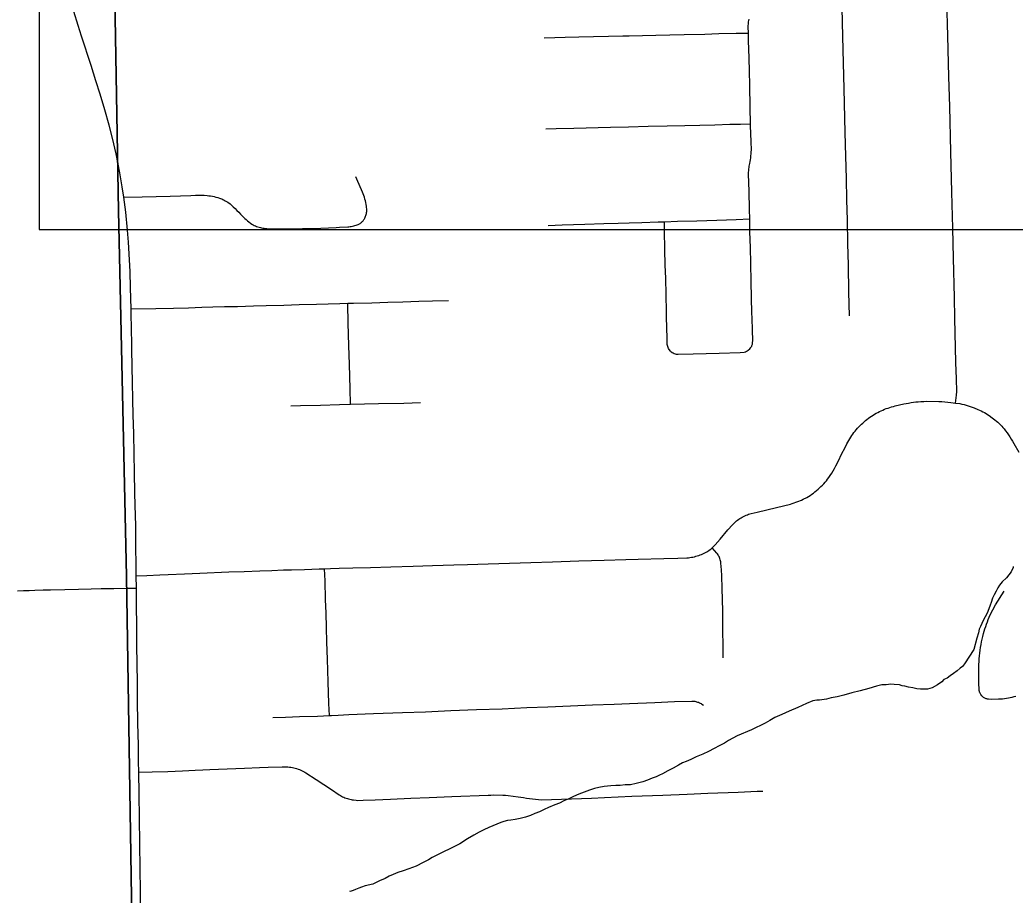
# Model space of a CAD drawing. Extents: x -59 to 82, y -3 to 49.
# Drawn here: x -13.631 to -12.781, y 29.355 to 30.102 of the extents above; entities that cross this region are included whole.
import ezdxf

# ---------------------------------------------------------------- set-up
doc = ezdxf.new("R2010")
doc.units = 0
for name, color, linetype in [('GM_X_City_Street', 7, 'Continuous'), ('GM_X_Corporation', 7, 'Continuous'), ('GM_X_County_Road', 7, 'Continuous'), ('GM_X_Minor_River', 7, 'Continuous'), ('GM_X_State_Route', 7, 'Continuous'), ('SH_Data', 7, 'Continuous')]:
    doc.layers.add(name, color=color, linetype=linetype)

msp = doc.modelspace()

# ---------------------------------------------------------------- linework, layer by layer
at = {"layer": 'GM_X_City_Street'}
for points in [[(-12.92189, 29.84954), (-12.92245, 29.86988), (-12.92291, 29.89284), (-12.92341, 29.91148), (-12.92385, 29.93122), (-12.92417, 29.94871), (-12.92466, 29.96698), (-12.9252, 29.98594), (-12.92568, 30.00611), (-12.92662, 30.04355), (-12.92715, 30.06579), (-12.92768, 30.08836), (-12.92858, 30.1253), (-12.92905, 30.14479), (-12.92949, 30.16493), (-12.92988, 30.17814)], [(-12.83137, 29.77515), (-12.83116, 29.7773), (-12.83059, 29.78196), (-12.83037, 29.78503), (-12.83056, 29.79589), (-12.83102, 29.80984), (-12.83196, 29.84767), (-12.8324, 29.86526), (-12.83322, 29.89898), (-12.83381, 29.92439), (-12.83465, 29.95523), (-12.83553, 29.98966), (-12.8364, 30.02855), (-12.83719, 30.05389), (-12.83801, 30.08893), (-12.8387, 30.11914), (-12.8398, 30.15955), (-12.84028, 30.18118)], [(-13.0073, 29.82135), (-13.00624, 29.82265), (-13.00591, 29.82318), (-13.0056, 29.82373), (-13.00534, 29.82428), (-13.00493, 29.82542), (-13.00477, 29.82668), (-13.00468, 29.82859), (-13.00503, 29.83747), (-13.00529, 29.84773), (-13.0054, 29.85228), (-13.00571, 29.86496), (-13.006, 29.87906), (-13.00641, 29.89426), (-13.00669, 29.90815), (-13.00705, 29.9214), (-13.00729, 29.93242), (-13.00748, 29.9405), (-13.00788, 29.95603), (-13.00818, 29.97056), (-13.008, 29.97518), (-13.00785, 29.97633), (-13.00767, 29.97748), (-13.00744, 29.97861), (-13.00718, 29.97974), (-13.00688, 29.98137), (-13.00661, 29.983), (-13.00639, 29.98464), (-13.0062, 29.98629), (-13.00605, 29.98794), (-13.00595, 29.98959), (-13.00587, 29.99125), (-13.00598, 29.99855), (-13.00648, 30.01208), (-13.00652, 30.0137), (-13.00682, 30.02758), (-13.00721, 30.0466), (-13.00752, 30.05863), (-13.00778, 30.06984), (-13.00826, 30.08492), (-13.00838, 30.09115), (-13.00849, 30.09656), (-13.00836, 30.09978), (-13.00824, 30.10084), (-13.00806, 30.1019), (-13.00785, 30.10295)], [(-13.18302, 30.08712), (-13.17395, 30.08729), (-13.16493, 30.08759), (-13.15337, 30.08785), (-13.1407, 30.08818), (-13.12806, 30.08845), (-13.11567, 30.08875), (-13.11039, 30.08885), (-13.08743, 30.08942), (-13.0754, 30.08967), (-13.0634, 30.08997), (-13.04573, 30.09036), (-13.03362, 30.0907), (-13.01877, 30.09103), (-13.01098, 30.09113), (-13.00838, 30.09115)], [(-13.18161, 30.0095), (-13.17266, 30.00968), (-13.15754, 30.01005), (-13.12635, 30.01079), (-13.11085, 30.01119), (-13.09396, 30.01164), (-13.07784, 30.01195), (-13.06273, 30.01231), (-13.03708, 30.01286), (-13.02416, 30.01325), (-13.01522, 30.0135), (-13.00652, 30.0137)], [(-13.54206, 29.95092), (-13.52649, 29.9512), (-13.50256, 29.95186), (-13.4849, 29.95251), (-13.48075, 29.95266), (-13.47349, 29.95259), (-13.47096, 29.95245), (-13.46948, 29.95228), (-13.46795, 29.95205), (-13.46643, 29.95178), (-13.46492, 29.95146), (-13.46342, 29.9511), (-13.46193, 29.9507), (-13.46047, 29.95026), (-13.45945, 29.94991), (-13.45845, 29.94952), (-13.45749, 29.94911), (-13.45645, 29.94855), (-13.45539, 29.94794), (-13.45333, 29.94664), (-13.45133, 29.9452), (-13.45049, 29.94433), (-13.44865, 29.94274), (-13.44705, 29.94125), (-13.44548, 29.93973), (-13.44393, 29.93818), (-13.44241, 29.93661), (-13.44089, 29.93498), (-13.43981, 29.93389), (-13.4387, 29.93284), (-13.43757, 29.93181), (-13.4364, 29.93082), (-13.43521, 29.92986), (-13.43399, 29.92893), (-13.43268, 29.92799), (-13.43165, 29.92742), (-13.43066, 29.92693), (-13.42965, 29.92648), (-13.42862, 29.92606), (-13.42758, 29.92569), (-13.42653, 29.92535), (-13.42546, 29.92505), (-13.42438, 29.92479), (-13.42329, 29.92458), (-13.4222, 29.92441), (-13.42111, 29.92428), (-13.42, 29.92418), (-13.41181, 29.92384), (-13.38937, 29.92413), (-13.37375, 29.92466), (-13.36064, 29.92523), (-13.35786, 29.92549), (-13.35084, 29.9257), (-13.34979, 29.92577), (-13.34874, 29.92589), (-13.34771, 29.92604), (-13.34667, 29.92624), (-13.34564, 29.92648), (-13.34462, 29.92675), (-13.34362, 29.92707), (-13.342, 29.92767), (-13.34139, 29.92795), (-13.3408, 29.92827), (-13.34022, 29.92861), (-13.33967, 29.92899), (-13.33914, 29.9294), (-13.33863, 29.92984), (-13.33815, 29.93032), (-13.3377, 29.93081), (-13.33728, 29.93133), (-13.33689, 29.93188), (-13.33653, 29.93245), (-13.3362, 29.93303), (-13.33584, 29.93383), (-13.33553, 29.93465), (-13.33525, 29.93547), (-13.33501, 29.93632), (-13.33482, 29.93717), (-13.33466, 29.93803), (-13.33456, 29.9389), (-13.33449, 29.93977), (-13.33467, 29.94327), (-13.33497, 29.94481), (-13.3353, 29.94635), (-13.33568, 29.94788), (-13.33609, 29.9494), (-13.33655, 29.95091), (-13.33703, 29.95241), (-13.33756, 29.95389), (-13.33813, 29.95536), (-13.34288, 29.96637), (-13.34377, 29.96836)], [(-13.17949, 29.92689), (-13.16746, 29.92728), (-13.1483, 29.92789), (-13.13205, 29.92838), (-13.11979, 29.92876), (-13.11037, 29.929), (-13.09944, 29.92936), (-13.08551, 29.92981), (-13.08021, 29.93), (-13.06908, 29.9304), (-13.05245, 29.93085), (-13.03528, 29.93145), (-13.01896, 29.93201), (-13.00729, 29.93242)], [(-13.07483, 29.81954), (-13.07607, 29.82101), (-13.07656, 29.82179), (-13.07697, 29.82261), (-13.07729, 29.82344), (-13.07753, 29.82428), (-13.07769, 29.82512), (-13.07777, 29.82594), (-13.07788, 29.82935), (-13.07812, 29.84043), (-13.07826, 29.84775), (-13.07836, 29.85296), (-13.07873, 29.86785), (-13.07905, 29.88166), (-13.07939, 29.8932), (-13.0797, 29.90605), (-13.08004, 29.92254), (-13.08021, 29.93)], [(-13.53597, 29.85563), (-13.51474, 29.85594), (-13.49961, 29.85633), (-13.48691, 29.85658), (-13.4755, 29.85697), (-13.4661, 29.85721), (-13.45615, 29.8575), (-13.44486, 29.85774), (-13.4314, 29.85813), (-13.42039, 29.85836), (-13.40535, 29.85888), (-13.39235, 29.85918), (-13.37761, 29.85963), (-13.36743, 29.85992), (-13.35766, 29.86027), (-13.35068, 29.86041), (-13.34573, 29.86051), (-13.33011, 29.86085), (-13.31666, 29.86133), (-13.30381, 29.86159), (-13.29013, 29.86203), (-13.27825, 29.86243), (-13.26464, 29.86287)], [(-13.34832, 29.77406), (-13.34861, 29.78721), (-13.34924, 29.80835), (-13.34979, 29.82393), (-13.35035, 29.84367), (-13.35044, 29.84784), (-13.3506, 29.85509), (-13.35068, 29.86041)], [(-13.07483, 29.81954), (-13.07342, 29.81841), (-13.07263, 29.81793), (-13.0718, 29.81754), (-13.07097, 29.81724), (-13.07012, 29.81702), (-13.06928, 29.81687), (-13.06846, 29.8168), (-13.05547, 29.81715), (-13.03348, 29.81775), (-13.01532, 29.81828), (-13.01212, 29.81855), (-13.01101, 29.8189), (-13.00992, 29.81938), (-13.00913, 29.81984), (-13.00862, 29.82019), (-13.0073, 29.82135)], [(-13.39952, 29.77266), (-13.39101, 29.77294), (-13.37418, 29.77344), (-13.35783, 29.77382), (-13.34832, 29.77406), (-13.32457, 29.77467), (-13.30296, 29.7751), (-13.28872, 29.7755)], [(-13.03, 29.55761), (-13.03009, 29.56774), (-13.03018, 29.58085), (-13.03032, 29.59769), (-13.03074, 29.6168), (-13.03107, 29.6275), (-13.03127, 29.63256), (-13.03197, 29.6384), (-13.03209, 29.63937), (-13.03225, 29.64033), (-13.03245, 29.64127), (-13.0327, 29.64222), (-13.03299, 29.64314), (-13.03339, 29.64394), (-13.03383, 29.64472), (-13.03431, 29.64549), (-13.03481, 29.64623), (-13.03536, 29.64695), (-13.03926, 29.65155)], [(-13.36643, 29.50829), (-13.36687, 29.51846), (-13.36743, 29.53704), (-13.36809, 29.55626), (-13.36856, 29.57076), (-13.36899, 29.58329), (-13.36925, 29.59558), (-13.36967, 29.60741), (-13.37011, 29.62315), (-13.37051, 29.63351)], [(-13.63285, 29.61486), (-13.62792, 29.61499), (-13.62302, 29.61515), (-13.61814, 29.61534), (-13.61096, 29.61546), (-13.60735, 29.61555), (-13.60478, 29.61565), (-13.59259, 29.61595), (-13.58076, 29.61618), (-13.57011, 29.61649), (-13.56136, 29.61665), (-13.55053, 29.61684), (-13.5387, 29.61703), (-13.53139, 29.61715)], [(-12.8089, 29.52507), (-12.80979, 29.52617), (-12.8101, 29.52667), (-12.81038, 29.5272), (-12.81062, 29.52775), (-12.81083, 29.52831), (-12.811, 29.52888), (-12.81113, 29.52946), (-12.81121, 29.53005), (-12.81136, 29.53611), (-12.81146, 29.54157), (-12.81156, 29.54703), (-12.81146, 29.5519), (-12.81134, 29.55434), (-12.81118, 29.55677), (-12.81096, 29.55919), (-12.8107, 29.56161), (-12.81039, 29.56403), (-12.81002, 29.56641), (-12.80959, 29.56879), (-12.80912, 29.57115), (-12.8086, 29.57351), (-12.80803, 29.57585), (-12.80741, 29.57818), (-12.80684, 29.58022), (-12.80622, 29.58226), (-12.80557, 29.58427), (-12.80488, 29.58628), (-12.80414, 29.58826), (-12.80337, 29.59024), (-12.80256, 29.5922), (-12.80171, 29.59414), (-12.79726, 29.60266), (-12.78986, 29.61446)], [(-13.41465, 29.50649), (-13.40409, 29.50681), (-13.39191, 29.50725), (-13.37661, 29.50778), (-13.36643, 29.50829), (-13.36473, 29.50837), (-13.35898, 29.50863), (-13.34988, 29.50896), (-13.32882, 29.50982), (-13.30392, 29.51082), (-13.28447, 29.51151), (-13.26273, 29.51243), (-13.24064, 29.51331), (-13.2188, 29.51403), (-13.19777, 29.51498), (-13.17974, 29.51571), (-13.16055, 29.51653), (-13.14168, 29.51723), (-13.1231, 29.51796), (-13.10988, 29.5185), (-13.08822, 29.51939), (-13.07161, 29.5201), (-13.05676, 29.52058), (-13.0551, 29.52047), (-13.05428, 29.52035), (-13.05346, 29.5202), (-13.05265, 29.52001), (-13.05186, 29.51977), (-13.05108, 29.5195), (-13.05031, 29.51919), (-13.04955, 29.51884), (-13.04882, 29.51845), (-13.04811, 29.51803), (-13.04674, 29.51709)], [(-12.8089, 29.52507), (-12.80773, 29.52403), (-12.80723, 29.52369), (-12.80672, 29.52339), (-12.80618, 29.52313), (-12.80563, 29.5229), (-12.80507, 29.52271), (-12.80449, 29.52256), (-12.80333, 29.52241), (-12.80101, 29.52221), (-12.79466, 29.52234), (-12.79297, 29.52245), (-12.79129, 29.5226), (-12.78962, 29.52279), (-12.78794, 29.52302), (-12.78627, 29.5233), (-12.78461, 29.52362), (-12.78297, 29.52398), (-12.78133, 29.52437), (-12.77976, 29.52482)], [(-13.52935, 29.45986), (-13.51777, 29.46008), (-13.50454, 29.46052), (-13.49187, 29.461), (-13.48106, 29.46149), (-13.47473, 29.46177), (-13.46862, 29.46205), (-13.45388, 29.46267), (-13.43892, 29.4632), (-13.4263, 29.46377), (-13.41878, 29.46419), (-13.40686, 29.4645), (-13.40185, 29.46434), (-13.4006, 29.46421), (-13.39935, 29.46403), (-13.39812, 29.46382), (-13.39689, 29.46357), (-13.39566, 29.46329), (-13.39445, 29.46296), (-13.39326, 29.46254), (-13.39208, 29.46206), (-13.39093, 29.46156), (-13.38978, 29.46102), (-13.38865, 29.46044), (-13.38755, 29.45983), (-13.38646, 29.45918), (-13.37763, 29.45344), (-13.36464, 29.44495), (-13.35798, 29.44048), (-13.35706, 29.43991), (-13.35611, 29.43937), (-13.35515, 29.43887), (-13.35416, 29.43841), (-13.35316, 29.43798), (-13.35215, 29.43759), (-13.35112, 29.43725), (-13.35008, 29.43694), (-13.34902, 29.43667), (-13.34797, 29.43644), (-13.34689, 29.43625), (-13.34582, 29.4361), (-13.34357, 29.43587), (-13.34239, 29.43578), (-13.33768, 29.43592), (-13.32736, 29.43631), (-13.31416, 29.43686), (-13.29694, 29.43763), (-13.28107, 29.43817), (-13.26191, 29.43902), (-13.23072, 29.4402), (-13.22863, 29.44031), (-13.22653, 29.44038), (-13.21816, 29.44028), (-13.21607, 29.44016), (-13.21367, 29.43987), (-13.20954, 29.43934), (-13.20509, 29.43869), (-13.20063, 29.43807), (-13.19808, 29.43765), (-13.19552, 29.43729), (-13.19295, 29.43697), (-13.19038, 29.43671), (-13.1878, 29.43649), (-13.18522, 29.43632), (-13.1425, 29.43769), (-13.13141, 29.43822), (-13.10788, 29.43932), (-13.08155, 29.44033), (-13.06083, 29.44115), (-13.04305, 29.44196), (-13.01713, 29.4428), (-13.00097, 29.44352), (-12.99614, 29.44375)]]:
    msp.add_lwpolyline(points, dxfattribs=at)
at = {"layer": 'GM_X_Corporation'}
for points in [[(-15.07858, 31.99778), (-15.07858, 28.54818), (-13.52299, 28.54818), (-13.53977, 29.62717), (-13.54667, 29.93943), (-13.56634, 31.07809), (-13.58864, 31.61196), (-13.59611, 32.05147), (-14.0925, 32.03375), (-14.87561, 32.00296)], [(-13.52299, 28.54818), (-12.26933, 28.54818), (-12.27027, 28.59659), (-12.2729, 28.785), (-12.27445, 28.85071), (-12.27791, 28.91868), (-12.28038, 28.99768), (-12.28322, 29.16948), (-12.39731, 29.16675), (-12.40536, 29.65746), (-12.4237, 30.70496), (-12.43226, 31.1727), (-12.72864, 31.16365), (-12.73395, 31.43938), (-13.02009, 31.4299), (-13.03296, 31.63451), (-13.58864, 31.61196), (-13.56634, 31.07809), (-13.54667, 29.93943), (-13.53977, 29.62717)]]:
    msp.add_lwpolyline(points, close=True, dxfattribs=at)
at = {"layer": 'GM_X_County_Road'}
for points in [[(-13.51139, 29.62834), (-13.50431, 29.6286), (-13.49015, 29.62924), (-13.47706, 29.62994), (-13.45228, 29.63097), (-13.43931, 29.63128), (-13.42599, 29.63173), (-13.41575, 29.63216), (-13.40559, 29.63254), (-13.39895, 29.6327), (-13.3877, 29.63305), (-13.37527, 29.63339), (-13.37051, 29.63351), (-13.36553, 29.63368), (-13.35806, 29.63402), (-13.34638, 29.63431), (-13.33132, 29.63476), (-13.31403, 29.6353), (-13.29481, 29.63587), (-13.27833, 29.63631), (-13.26024, 29.63688), (-13.24856, 29.63723), (-13.23089, 29.63777), (-13.19425, 29.63884), (-13.17567, 29.63941), (-13.15335, 29.64023), (-13.13174, 29.64095), (-13.113, 29.64148), (-13.10267, 29.64178), (-13.08075, 29.64244), (-13.06864, 29.64273), (-13.06099, 29.64293), (-13.0597, 29.64304), (-13.05841, 29.6432), (-13.05713, 29.64339), (-13.05586, 29.64363), (-13.0546, 29.6439), (-13.05334, 29.64421), (-13.05209, 29.64457), (-13.05086, 29.64495), (-13.04964, 29.64538), (-13.04843, 29.64585), (-13.04724, 29.64635), (-13.04607, 29.64689), (-13.04504, 29.64744), (-13.04404, 29.64803), (-13.04305, 29.64866), (-13.04209, 29.64931), (-13.04115, 29.65), (-13.04023, 29.65072), (-13.03926, 29.65155), (-13.03769, 29.65307), (-13.03667, 29.65415), (-13.03263, 29.65882), (-13.02585, 29.6669), (-13.02205, 29.67125), (-13.02122, 29.6721), (-13.02036, 29.67291), (-13.01947, 29.6737), (-13.01855, 29.67446), (-13.01761, 29.67519), (-13.01665, 29.67588), (-13.01566, 29.67654), (-13.01465, 29.67716), (-13.01362, 29.67774), (-13.01257, 29.67829), (-13.0115, 29.67881), (-13.01041, 29.67929), (-13.00931, 29.67973), (-13.00819, 29.68013), (-13.00706, 29.68049), (-13.00591, 29.68081), (-13.00089, 29.682), (-12.98427, 29.68592), (-12.97252, 29.68876), (-12.97091, 29.68927), (-12.96932, 29.68981), (-12.96773, 29.69038), (-12.96617, 29.691), (-12.96308, 29.69232), (-12.96155, 29.69304), (-12.95857, 29.69457), (-12.95565, 29.69625), (-12.95425, 29.69722), (-12.95287, 29.69822), (-12.95153, 29.69926), (-12.9502, 29.70033), (-12.94891, 29.70144), (-12.94765, 29.70258), (-12.94641, 29.70375), (-12.94521, 29.70496), (-12.94403, 29.70619), (-12.94289, 29.70745), (-12.94178, 29.70874), (-12.94071, 29.71006), (-12.93966, 29.71141), (-12.9384, 29.71336), (-12.93718, 29.71533), (-12.93599, 29.71733), (-12.93482, 29.71934), (-12.93371, 29.72138), (-12.93262, 29.72343), (-12.93157, 29.72551), (-12.93055, 29.7276), (-12.92957, 29.72971), (-12.92494, 29.73901), (-12.92422, 29.74044), (-12.92346, 29.74186), (-12.92268, 29.74325), (-12.92185, 29.74462), (-12.92099, 29.74597), (-12.9201, 29.7473), (-12.91918, 29.74861), (-12.91822, 29.74989), (-12.91723, 29.75114), (-12.91621, 29.75238), (-12.91516, 29.75359), (-12.91408, 29.75477), (-12.91298, 29.7559), (-12.91186, 29.75701), (-12.9107, 29.75809), (-12.90952, 29.75914), (-12.90832, 29.76016), (-12.90709, 29.76115), (-12.90583, 29.76211), (-12.90455, 29.76304), (-12.90325, 29.76393), (-12.90192, 29.7648), (-12.90058, 29.76562), (-12.89921, 29.76642), (-12.89781, 29.76716), (-12.8964, 29.76787), (-12.89496, 29.76855), (-12.89351, 29.76919), (-12.89205, 29.7698), (-12.89057, 29.77037), (-12.88908, 29.77091), (-12.88757, 29.77141), (-12.88606, 29.77187), (-12.88453, 29.7723), (-12.88299, 29.77269), (-12.87557, 29.77441), (-12.87353, 29.77481), (-12.87147, 29.77518), (-12.86941, 29.77551), (-12.86734, 29.7758), (-12.86527, 29.77605), (-12.86319, 29.77626), (-12.86111, 29.77643), (-12.85854, 29.77656), (-12.85597, 29.77665), (-12.84566, 29.77655), (-12.84309, 29.7764), (-12.84052, 29.77622), (-12.83795, 29.77599), (-12.83539, 29.77571), (-12.83137, 29.77515), (-12.82773, 29.77465), (-12.82595, 29.77426), (-12.82416, 29.77382), (-12.8224, 29.77334), (-12.82064, 29.77282), (-12.81889, 29.77225), (-12.81717, 29.77164), (-12.81545, 29.771), (-12.8123, 29.76972), (-12.81087, 29.7691), (-12.80945, 29.76843), (-12.80806, 29.76772), (-12.80668, 29.76696), (-12.80533, 29.76617), (-12.80401, 29.76534), (-12.80271, 29.76447), (-12.80016, 29.76265), (-12.79769, 29.76073), (-12.79649, 29.75973), (-12.79531, 29.7587), (-12.79417, 29.75764), (-12.79305, 29.75655), (-12.79196, 29.75543), (-12.79089, 29.75428), (-12.78986, 29.75311), (-12.78856, 29.75143), (-12.7873, 29.74971), (-12.78608, 29.74796), (-12.78491, 29.74619), (-12.78376, 29.7444), (-12.78267, 29.74257), (-12.78161, 29.74072), (-12.77718, 29.7331)], [(-13.53152, 29.62757), (-13.52252, 29.62793), (-13.51139, 29.62834)]]:
    msp.add_lwpolyline(points, dxfattribs=at)
at = {"layer": 'GM_X_Minor_River'}
for points in [[(-12.78227, 29.63543), (-12.78226, 29.63467), (-12.78372, 29.63085), (-12.78783, 29.62586), (-12.79158, 29.62239), (-12.79382, 29.6197), (-12.79531, 29.61741), (-12.79679, 29.61435), (-12.79826, 29.61129), (-12.79974, 29.60861), (-12.80083, 29.6048), (-12.80194, 29.6025), (-12.80304, 29.59945), (-12.8045, 29.59563), (-12.80598, 29.59257), (-12.80784, 29.58951), (-12.80894, 29.58684), (-12.81004, 29.58417), (-12.81115, 29.58187), (-12.81187, 29.57882), (-12.81332, 29.57424), (-12.81585, 29.56471), (-12.82365, 29.55246), (-12.82552, 29.55015), (-12.8274, 29.54861), (-12.83002, 29.5463), (-12.83303, 29.54399), (-12.83604, 29.54205), (-12.83867, 29.54012), (-12.84131, 29.53894), (-12.84319, 29.53702), (-12.84695, 29.53432), (-12.85147, 29.53198), (-12.85525, 29.53079), (-12.85829, 29.53076), (-12.86132, 29.53072), (-12.86437, 29.53106), (-12.86779, 29.53178), (-12.8716, 29.5325), (-12.87465, 29.53322), (-12.87693, 29.53357), (-12.87922, 29.53431), (-12.88378, 29.53463), (-12.88682, 29.53497), (-12.89061, 29.53455), (-12.89441, 29.5345), (-12.89894, 29.53331), (-12.90537, 29.53133), (-12.91294, 29.52934), (-12.92013, 29.52773), (-12.92694, 29.52574), (-12.93261, 29.52416), (-12.93754, 29.52334), (-12.94169, 29.52215), (-12.94776, 29.52131), (-12.95004, 29.52129), (-12.95345, 29.52086), (-12.95873, 29.51852), (-12.96628, 29.51501), (-12.97344, 29.51188), (-12.97986, 29.50914), (-12.9859, 29.50641), (-12.99005, 29.50408), (-12.99419, 29.50175), (-12.99796, 29.4998), (-13.00173, 29.49786), (-13.00588, 29.49591), (-13.01796, 29.49082), (-13.02173, 29.48888), (-13.0255, 29.48693), (-13.02888, 29.48461), (-13.03341, 29.48227), (-13.03755, 29.47994), (-13.04245, 29.4776), (-13.04736, 29.47526), (-13.05302, 29.47291), (-13.05755, 29.47058), (-13.0617, 29.46901), (-13.06472, 29.46783), (-13.06811, 29.46589), (-13.07263, 29.46318), (-13.07715, 29.46084), (-13.08168, 29.45851), (-13.08432, 29.45733), (-13.08734, 29.45578), (-13.09074, 29.4546), (-13.09451, 29.45303), (-13.09867, 29.45146), (-13.10434, 29.45025), (-13.10926, 29.44905), (-13.11382, 29.44899), (-13.11799, 29.44856), (-13.12178, 29.44852), (-13.12595, 29.44809), (-13.13164, 29.44764), (-13.13619, 29.44682), (-13.13997, 29.44602), (-13.14413, 29.44445), (-13.14866, 29.44287), (-13.15319, 29.44092), (-13.15772, 29.43896)], [(-13.15772, 29.43896), (-13.16187, 29.43701), (-13.16603, 29.43544), (-13.1698, 29.43349), (-13.17395, 29.43192), (-13.17923, 29.42958), (-13.18301, 29.42801), (-13.18678, 29.42607), (-13.19093, 29.4245), (-13.19471, 29.42293), (-13.19886, 29.42136), (-13.2034, 29.42017), (-13.20757, 29.41935), (-13.21136, 29.41893), (-13.21439, 29.41851), (-13.21742, 29.41771), (-13.22006, 29.41692), (-13.23025, 29.41262), (-13.2344, 29.41067), (-13.23855, 29.40872), (-13.24307, 29.406), (-13.24834, 29.4029), (-13.25512, 29.39863), (-13.26304, 29.39474), (-13.26945, 29.39162), (-13.27398, 29.38928), (-13.2785, 29.38695), (-13.28189, 29.38501), (-13.28641, 29.38267), (-13.29244, 29.37956), (-13.29848, 29.3772), (-13.3034, 29.37562), (-13.30793, 29.37405), (-13.31209, 29.37248), (-13.31548, 29.37092), (-13.31887, 29.36898), (-13.32378, 29.36702), (-13.32944, 29.36429), (-13.33587, 29.36269), (-13.33889, 29.36151), (-13.34116, 29.36072), (-13.34418, 29.35955), (-13.34607, 29.35876), (-13.34872, 29.35797), (-13.34872, 29.35797), (-13.34872, 29.35835)]]:
    msp.add_lwpolyline(points, dxfattribs=at)
at = {"layer": 'GM_X_State_Route'}
for points in [[(-13.54206, 29.95092), (-13.54345, 29.95984), (-13.54554, 29.97167), (-13.54872, 29.98808), (-13.55186, 30.00136), (-13.55463, 30.0125), (-13.55829, 30.02555), (-13.56235, 30.03894), (-13.566, 30.05025), (-13.57017, 30.06353), (-13.57817, 30.08847), (-13.58101, 30.09769), (-13.58489, 30.10957), (-13.58867, 30.12106), (-13.59214, 30.13243), (-13.59517, 30.14276), (-13.59704, 30.14874), (-13.59921, 30.15608), (-13.60043, 30.1594), (-13.60437, 30.17085), (-13.6103, 30.18819), (-13.61456, 30.20182), (-13.61636, 30.20762)], [(-13.53127, 29.60733), (-13.53139, 29.61715), (-13.53152, 29.62757), (-13.53162, 29.63553), (-13.53175, 29.65387), (-13.532, 29.67034), (-13.53244, 29.68803), (-13.53269, 29.69853), (-13.53303, 29.71583), (-13.53338, 29.73174), (-13.5337, 29.74871), (-13.53412, 29.76519), (-13.53436, 29.77799), (-13.53466, 29.79318), (-13.53494, 29.80548), (-13.53523, 29.82183), (-13.53563, 29.84212), (-13.53578, 29.8479), (-13.53597, 29.85563), (-13.53638, 29.87344), (-13.53667, 29.88742), (-13.53714, 29.89745), (-13.53806, 29.91264), (-13.53893, 29.92279), (-13.54049, 29.93821), (-13.54206, 29.95092)], [(-13.52758, 29.33709), (-13.52783, 29.35874), (-13.52816, 29.37707), (-13.52851, 29.39914), (-13.52911, 29.44134), (-13.52935, 29.45986), (-13.52948, 29.46888), (-13.52972, 29.48302), (-13.53008, 29.50162), (-13.53031, 29.52137), (-13.53044, 29.53661), (-13.53064, 29.5518), (-13.53091, 29.5685), (-13.53101, 29.58382), (-13.53123, 29.6034), (-13.53127, 29.60733)]]:
    msp.add_lwpolyline(points, dxfattribs=at)
at = {"layer": 'SH_Data'}
msp.add_lwpolyline([(-13.61453, 29.9234), (-10.21453, 29.9234), (-10.21453, 33.3234), (-13.61453, 33.3234)], close=True, dxfattribs=at)

doc.saveas('drawing.dxf')
